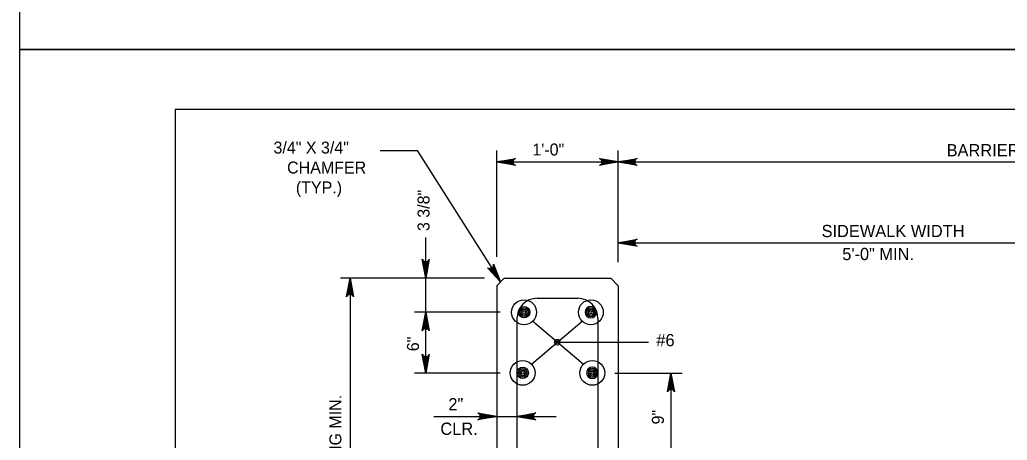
# Model space of a CAD drawing. Extents: x 638167 to 640248, y 296544 to 298920.
# Drawn here: x 638166.8 to 638414.4, y 297040.5 to 297146 of the extents above; entities that cross this region are included whole.
import ezdxf

# ---------------------------------------------------------------- set-up
doc = ezdxf.new("R2010")
doc.units = 0
for name, color, linetype in [('1', 7, 'Continuous'), ('50', 7, 'Continuous'), ('57', 7, 'Continuous'), ('PLT-BNDY', 7, 'Continuous')]:
    doc.layers.add(name, color=color, linetype=linetype)

# ---------------------------------------------------------------- blocks, each defined once
blk = doc.blocks.new('DIMDOT')
at = {"layer": '57'}
for radius in [2, 1]:
    blk.add_circle((0, 0), radius, dxfattribs=at)
blk = doc.blocks.new('BAR')
at = {"layer": '50'}
for radius in [2, 1.5, 1, 0.5]:
    blk.add_circle((0, 0), radius, dxfattribs=at)

msp = doc.modelspace()

# ---------------------------------------------------------------- linework, layer by layer
at = {"layer": '1'}
for p, q in [((638991.78, 297123.48), (638205.78, 297123.48)), ((638205.78, 297123.48), (638205.78, 296559.48)), ((638257.15, 297113.19), (638266.42, 297113.19)), ((638266.42, 297113.19), (638287.31, 297080.25)), ((638286.36, 297086.55), (638286.36, 297113.19)), ((638316.84, 297085.16), (638316.84, 297113.19)), ((638286.36, 297110.33), (638560.68, 297110.33)), ((638268.59, 297057.39), (638268.59, 297091.36)), ((638316.84, 297090.07), (638469.24, 297090.07)), ((638283.34, 297081.2), (638247.16, 297081.2)), ((638249.62, 297081.2), (638249.62, 296966.08)), ((638288.27, 297081.2), (638286.36, 297079.29)), ((638288.27, 297081.2), (638314.94, 297081.2)), ((638314.94, 297081.2), (638316.84, 297079.29)), ((638286.36, 297079.29), (638286.36, 296976.42)), ((638316.84, 297079.29), (638316.84, 296974.52)), ((638296.52, 297076.12), (638306.68, 297076.12)), ((638287.2, 297072.63), (638265.78, 297072.63)), ((638291.44, 297071.04), (638291.44, 297015.16)), ((638295.07, 297059.64), (638307.81, 297070.37)), ((638295.39, 297070.37), (638308.13, 297059.64)), ((638311.76, 297071.04), (638311.76, 297015.16)), ((638301.6, 297065.14), (638324.43, 297065.14)), ((638287.2, 297057.39), (638265.78, 297057.39)), ((638316, 297057.39), (638332.86, 297057.39)), ((638330.05, 297057.39), (638330.05, 297034.53)), ((638270.59, 297046.52), (638301.25, 297046.52))]:
    msp.add_line(p, q, dxfattribs=at)
for points in [[(638286.36, 297110.33), (638291.06, 297111.21), (638290.88, 297111.08), (638290.7, 297110.96), (638290.6, 297110.8), (638290.51, 297110.64), (638290.48, 297110.48), (638290.46, 297110.33), (638290.48, 297110.17), (638290.51, 297110.01), (638290.6, 297109.85), (638290.7, 297109.7), (638290.88, 297109.57), (638291.06, 297109.45), (638286.36, 297110.33), (638290.88, 297109.57), (638290.7, 297109.7), (638286.36, 297110.33), (638290.6, 297109.85), (638290.51, 297110.01), (638286.36, 297110.33), (638290.48, 297110.17), (638290.46, 297110.33), (638286.36, 297110.33), (638290.48, 297110.48), (638290.51, 297110.64), (638286.36, 297110.33), (638290.6, 297110.8), (638290.7, 297110.96), (638286.36, 297110.33), (638290.88, 297111.08)], [(638316.84, 297110.33), (638312.14, 297109.45), (638312.32, 297109.57), (638312.5, 297109.7), (638312.6, 297109.85), (638312.69, 297110.01), (638312.72, 297110.17), (638312.75, 297110.33), (638312.72, 297110.48), (638312.69, 297110.64), (638312.6, 297110.8), (638312.5, 297110.96), (638312.32, 297111.08), (638312.14, 297111.21), (638316.84, 297110.33), (638312.32, 297111.08), (638312.5, 297110.96), (638316.84, 297110.33), (638312.6, 297110.8), (638312.69, 297110.64), (638316.84, 297110.33), (638312.72, 297110.48), (638312.75, 297110.33), (638316.84, 297110.33), (638312.72, 297110.17), (638312.69, 297110.01), (638316.84, 297110.33), (638312.6, 297109.85), (638312.5, 297109.7), (638316.84, 297110.33), (638312.32, 297109.57)], [(638316.84, 297110.33), (638321.54, 297111.21), (638321.36, 297111.08), (638321.18, 297110.96), (638321.08, 297110.8), (638320.99, 297110.64), (638320.96, 297110.48), (638320.94, 297110.33), (638320.96, 297110.17), (638320.99, 297110.01), (638321.08, 297109.85), (638321.18, 297109.7), (638321.36, 297109.57), (638321.54, 297109.45), (638316.84, 297110.33), (638321.36, 297109.57), (638321.18, 297109.7), (638316.84, 297110.33), (638321.08, 297109.85), (638320.99, 297110.01), (638316.84, 297110.33), (638320.96, 297110.17), (638320.94, 297110.33), (638316.84, 297110.33), (638320.96, 297110.48), (638320.99, 297110.64), (638316.84, 297110.33), (638321.08, 297110.8), (638321.18, 297110.96), (638316.84, 297110.33), (638321.36, 297111.08)], [(638316.84, 297090.07), (638321.54, 297090.95), (638321.36, 297090.83), (638321.18, 297090.7), (638321.08, 297090.54), (638320.99, 297090.39), (638320.96, 297090.23), (638320.94, 297090.07), (638320.96, 297089.91), (638320.99, 297089.76), (638321.08, 297089.6), (638321.18, 297089.44), (638321.36, 297089.32), (638321.54, 297089.19), (638316.84, 297090.07), (638321.36, 297089.32), (638321.18, 297089.44), (638316.84, 297090.07), (638321.08, 297089.6), (638320.99, 297089.76), (638316.84, 297090.07), (638320.96, 297089.91), (638320.94, 297090.07), (638316.84, 297090.07), (638320.96, 297090.23), (638320.99, 297090.39), (638316.84, 297090.07), (638321.08, 297090.54), (638321.18, 297090.7), (638316.84, 297090.07), (638321.36, 297090.83)], [(638268.59, 297081.2), (638267.7, 297085.9), (638267.83, 297085.71), (638267.96, 297085.53), (638268.11, 297085.44), (638268.27, 297085.35), (638268.43, 297085.32), (638268.59, 297085.29), (638268.74, 297085.32), (638268.9, 297085.35), (638269.06, 297085.44), (638269.22, 297085.53), (638269.34, 297085.71), (638269.47, 297085.9), (638268.59, 297081.2), (638269.34, 297085.71), (638269.22, 297085.53), (638268.59, 297081.2), (638269.06, 297085.44), (638268.9, 297085.35), (638268.59, 297081.2), (638268.74, 297085.32), (638268.59, 297085.29), (638268.59, 297081.2), (638268.43, 297085.32), (638268.27, 297085.35), (638268.59, 297081.2), (638268.11, 297085.44), (638267.96, 297085.53), (638268.59, 297081.2), (638267.83, 297085.71)], [(638287.31, 297080.25), (638284.05, 297083.74), (638284.26, 297083.65), (638284.46, 297083.57), (638284.64, 297083.57), (638284.82, 297083.58), (638284.97, 297083.64), (638285.12, 297083.7), (638285.24, 297083.81), (638285.36, 297083.92), (638285.44, 297084.08), (638285.52, 297084.24), (638285.53, 297084.46), (638285.54, 297084.68), (638287.31, 297080.25), (638285.53, 297084.46), (638285.52, 297084.24), (638287.31, 297080.25), (638285.44, 297084.08), (638285.36, 297083.92), (638287.31, 297080.25), (638285.24, 297083.81), (638285.12, 297083.7), (638287.31, 297080.25), (638284.97, 297083.64), (638284.82, 297083.58), (638287.31, 297080.25), (638284.64, 297083.57), (638284.46, 297083.57), (638287.31, 297080.25), (638284.26, 297083.65)], [(638249.62, 297081.2), (638250.5, 297076.5), (638250.37, 297076.68), (638250.25, 297076.86), (638250.09, 297076.96), (638249.93, 297077.05), (638249.78, 297077.08), (638249.62, 297077.1), (638249.46, 297077.08), (638249.3, 297077.05), (638249.15, 297076.96), (638248.99, 297076.86), (638248.86, 297076.68), (638248.74, 297076.5), (638249.62, 297081.2), (638248.86, 297076.68), (638248.99, 297076.86), (638249.62, 297081.2), (638249.15, 297076.96), (638249.3, 297077.05), (638249.62, 297081.2), (638249.46, 297077.08), (638249.62, 297077.1), (638249.62, 297081.2), (638249.78, 297077.08), (638249.93, 297077.05), (638249.62, 297081.2), (638250.09, 297076.96), (638250.25, 297076.86), (638249.62, 297081.2), (638250.37, 297076.68)], [(638268.59, 297072.63), (638269.47, 297067.93), (638269.34, 297068.11), (638269.22, 297068.29), (638269.06, 297068.38), (638268.9, 297068.48), (638268.74, 297068.5), (638268.59, 297068.53), (638268.43, 297068.5), (638268.27, 297068.48), (638268.11, 297068.38), (638267.96, 297068.29), (638267.83, 297068.11), (638267.7, 297067.93), (638268.59, 297072.63), (638267.83, 297068.11), (638267.96, 297068.29), (638268.59, 297072.63), (638268.11, 297068.38), (638268.27, 297068.48), (638268.59, 297072.63), (638268.43, 297068.5), (638268.59, 297068.53), (638268.59, 297072.63), (638268.74, 297068.5), (638268.9, 297068.48), (638268.59, 297072.63), (638269.06, 297068.38), (638269.22, 297068.29), (638268.59, 297072.63), (638269.34, 297068.11)], [(638268.59, 297057.39), (638267.7, 297062.08), (638267.83, 297061.9), (638267.96, 297061.72), (638268.11, 297061.63), (638268.27, 297061.53), (638268.43, 297061.51), (638268.59, 297061.48), (638268.74, 297061.51), (638268.9, 297061.53), (638269.06, 297061.63), (638269.22, 297061.72), (638269.34, 297061.9), (638269.47, 297062.08), (638268.59, 297057.39), (638269.34, 297061.9), (638269.22, 297061.72), (638268.59, 297057.39), (638269.06, 297061.63), (638268.9, 297061.53), (638268.59, 297057.39), (638268.74, 297061.51), (638268.59, 297061.48), (638268.59, 297057.39), (638268.43, 297061.51), (638268.27, 297061.53), (638268.59, 297057.39), (638268.11, 297061.63), (638267.96, 297061.72), (638268.59, 297057.39), (638267.83, 297061.9)], [(638330.05, 297057.39), (638330.93, 297052.69), (638330.81, 297052.87), (638330.68, 297053.05), (638330.52, 297053.14), (638330.36, 297053.24), (638330.21, 297053.26), (638330.05, 297053.29), (638329.89, 297053.26), (638329.73, 297053.24), (638329.58, 297053.14), (638329.42, 297053.05), (638329.29, 297052.87), (638329.17, 297052.69), (638330.05, 297057.39), (638329.29, 297052.87), (638329.42, 297053.05), (638330.05, 297057.39), (638329.58, 297053.14), (638329.73, 297053.24), (638330.05, 297057.39), (638329.89, 297053.26), (638330.05, 297053.29), (638330.05, 297057.39), (638330.21, 297053.26), (638330.36, 297053.24), (638330.05, 297057.39), (638330.52, 297053.14), (638330.68, 297053.05), (638330.05, 297057.39), (638330.81, 297052.87)], [(638286.36, 297046.52), (638281.66, 297045.64), (638281.84, 297045.76), (638282.02, 297045.89), (638282.12, 297046.05), (638282.21, 297046.2), (638282.24, 297046.36), (638282.27, 297046.52), (638282.24, 297046.68), (638282.21, 297046.83), (638282.12, 297046.99), (638282.02, 297047.15), (638281.84, 297047.27), (638281.66, 297047.4), (638286.36, 297046.52), (638281.84, 297047.27), (638282.02, 297047.15), (638286.36, 297046.52), (638282.12, 297046.99), (638282.21, 297046.83), (638286.36, 297046.52), (638282.24, 297046.68), (638282.27, 297046.52), (638286.36, 297046.52), (638282.24, 297046.36), (638282.21, 297046.2), (638286.36, 297046.52), (638282.12, 297046.05), (638282.02, 297045.89), (638286.36, 297046.52), (638281.84, 297045.76)], [(638291.44, 297046.52), (638296.14, 297047.4), (638295.96, 297047.27), (638295.78, 297047.15), (638295.68, 297046.99), (638295.59, 297046.83), (638295.56, 297046.68), (638295.54, 297046.52), (638295.56, 297046.36), (638295.59, 297046.2), (638295.68, 297046.05), (638295.78, 297045.89), (638295.96, 297045.76), (638296.14, 297045.64), (638291.44, 297046.52), (638295.96, 297045.76), (638295.78, 297045.89), (638291.44, 297046.52), (638295.68, 297046.05), (638295.59, 297046.2), (638291.44, 297046.52), (638295.56, 297046.36), (638295.54, 297046.52), (638291.44, 297046.52), (638295.56, 297046.68), (638295.59, 297046.83), (638291.44, 297046.52), (638295.68, 297046.99), (638295.78, 297047.15), (638291.44, 297046.52), (638295.96, 297047.27)]]:
    msp.add_lwpolyline(points, dxfattribs=at)
for centre in [(638293.23, 297072.63), (638309.97, 297072.63), (638292.87, 297057.43), (638310.33, 297057.43)]:
    msp.add_circle(centre, 3.12, dxfattribs=at)
for centre, start, end in [((638296.52, 297071.04), 90, 180), ((638306.68, 297071.04), 360, 90)]:
    msp.add_arc(centre, 5.08, start, end, dxfattribs=at)
at = {"layer": 'PLT-BNDY'}
for points in [[(638166.78, 297732.48), (639007.78, 297732.48), (639007.78, 297138.48), (638166.78, 297138.48)], [(638166.78, 297138.48), (639007.78, 297138.48), (639007.78, 296544.48), (638166.78, 296544.48)]]:
    msp.add_lwpolyline(points, close=True, dxfattribs=at)

# ---------------------------------------------------------------- block references
at = {"layer": '1', "xscale": 0.714376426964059}
for p, yscale, rotation in [((638293.23, 297072.63), 0.714376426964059, -90.00000000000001), ((638309.97, 297072.63), -0.714376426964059, -89.99999999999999), ((638292.87, 297057.43), 0.714376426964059, -90.00000000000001), ((638310.33, 297057.43), -0.714376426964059, -89.99999999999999)]:
    msp.add_blockref('BAR', p, dxfattribs=dict(at, yscale=yscale, rotation=rotation))
at = {"layer": '1', "xscale": 0.349999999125, "yscale": 0.349999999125}
msp.add_blockref('DIMDOT', (638301.57, 297065.11), dxfattribs=at)

# ---------------------------------------------------------------- texts
at = {"layer": '1'}
for s, height, p in [('3/4" X 3/4"', 3, (638230.4, 297112.42)), ('1\'-0"', 3, (638295.31, 297111.94)), ('BARRIER MOMENT SLAB WIDTH', 3.072, (638399.17, 297111.72)), ('CHAMFER', 3, (638233.81, 297107.42)), ('(TYP.)', 3, (638236.01, 297102.42)), ('SIDEWALK WIDTH', 3.072, (638367.82, 297091.46)), ('5\'-0" MIN.', 3.072, (638373, 297085.7)), ('#6', 3.072, (638326.39, 297064.1)), ('2"', 3.072, (638274.24, 297048.02)), ('CLR.', 3.072, (638272.24, 297041.88))]:
    msp.add_text(s, height=height, dxfattribs=at).set_placement(p)
for s, p in [('3 3/8"', (638269.52, 297092.99)), ('6"', (638266.87, 297062.86)), ('3\'-6" WITH OR WITHOUT RAILING MIN.', (638247.42, 296978.86)), ('9"', (638328.27, 297044.5))]:
    msp.add_text(s, height=3, rotation=90, dxfattribs=at).set_placement(p)

doc.saveas('drawing.dxf')
